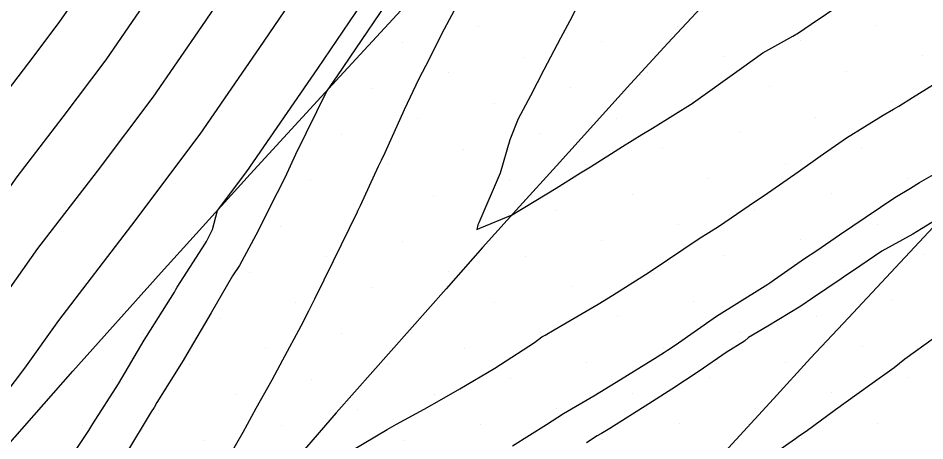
# Model space of a CAD drawing. Extents: x 2354170 to 2357230, y 866100 to 868290.
# Drawn here: x 2355531.78 to 2355572.86, y 866556.88 to 866576.03 of the extents above; entities that cross this region are included whole.
import ezdxf

# ---------------------------------------------------------------- set-up
doc = ezdxf.new("R2010")
doc.units = 0
for name, color, linetype in [('Default', 7, 'Continuous'), ('DTM Contours Major', 7, 'Continuous'), ('DTM Contours Minor', 7, 'Continuous'), ('Exist DTM Breakline', 7, 'Continuous'), ('Exist DTM Scan Elevation Point', 7, 'Continuous'), ('Exist Roads EOP', 7, 'Continuous')]:
    doc.layers.add(name, color=color, linetype=linetype)

msp = doc.modelspace()

# ---------------------------------------------------------------- linework, layer by layer
at = {"layer": 'Default'}
for points in [[(2355550.663, 866593.891), (2355549.046, 866591.791), (2355547.567, 866589.707), (2355545.958, 866587.406), (2355538.971, 866578.86), (2355537.447, 866576.609), (2355535.745, 866574.141), (2355533.799, 866571.558), (2355531.724, 866568.847), (2355525.853, 866560.529), (2355523.985, 866558.078), (2355521.981, 866555.499), (2355519.832, 866552.935), (2355514.672, 866548.888), (2355513.084, 866546.943), (2355511.447, 866545.011), (2355502.532, 866537.947), (2355501.805, 866537.119), (2355501.1, 866536.296), (2355500.405, 866535.45), (2355494.42, 866525.492), (2355493.723, 866524.545), (2355493.03, 866523.537), (2355487.801, 866516.917)], [(2355534.812, 866577.564), (2355533.614, 866575.828), (2355532.246, 866574.01), (2355530.785, 866572.103), (2355522.744, 866560.709), (2355521.501, 866559.076), (2355520.165, 866557.359), (2355518.735, 866555.651), (2355511.408, 866549.906), (2355510.748, 866549.098), (2355510.067, 866548.295), (2355503.534, 866543.118), (2355507.281, 866550.97), (2355507.573, 866551.563), (2355507.877, 866552.136), (2355511.814, 866561.944), (2355512.386, 866563.369), (2355513.122, 866564.704), (2355513.775, 866566.082), (2355521.941, 866580.104)], [(2355545.145, 866578.285), (2355542.716, 866574.699), (2355540.005, 866570.769), (2355536.907, 866566.654), (2355533.601, 866562.337), (2355532.071, 866560.169), (2355528.955, 866556.08)], [(2355542.058, 866578.573), (2355540.081, 866575.654), (2355537.875, 866572.455), (2355535.353, 866569.106), (2355532.662, 866565.592), (2355528.962, 866560.349)], [(2355530.95, 866551.381), (2355531.978, 866553.343), (2355533.399, 866554.973), (2355533.604, 866555.265), (2355533.787, 866555.567), (2355534.982, 866557.351), (2355535.162, 866557.651), (2355536.331, 866559.456), (2355537.494, 866561.443), (2355537.6, 866561.614), (2355538.855, 866563.615), (2355538.925, 866563.736), (2355538.987, 866563.842), (2355540.271, 866565.843), (2355540.31, 866565.916), (2355540.576, 866566.449), (2355540.811, 866567.323), (2355542.136, 866569.083), (2355545.351, 866573.744), (2355548.231, 866577.998)], [(2355557.65, 866577.627), (2355556.769, 866575.911), (2355556.354, 866575.132), (2355555.599, 866573.687), (2355554.991, 866572.514), (2355554.429, 866571.463), (2355554.053, 866570.519), (2355553.617, 866569.004), (2355552.648, 866566.758), (2355552.61, 866566.672), (2355552.563, 866566.463), (2355552.691, 866566.513), (2355554.164, 866567.126), (2355554.514, 866567.337), (2355554.73, 866567.471), (2355556.155, 866568.331), (2355557.257, 866569.026), (2355557.708, 866569.294), (2355559.161, 866570.21), (2355560.031, 866570.755), (2355560.525, 866571.045), (2355562.355, 866572.201), (2355562.362, 866572.206), (2355562.366, 866572.208), (2355562.373, 866572.213), (2355564.543, 866573.765), (2355565.511, 866574.461), (2355566.87, 866575.223), (2355567.129, 866575.374), (2355567.711, 866575.766), (2355569.136, 866576.722)], [(2355551.533, 866576.378), (2355550.954, 866575.3), (2355550.379, 866574.143), (2355549.924, 866573.286), (2355549.274, 866571.877), (2355548.393, 866569.932), (2355548.219, 866569.577), (2355548.09, 866569.304), (2355547.269, 866567.522), (2355547.171, 866567.313), (2355547.157, 866567.282), (2355547.138, 866567.237), (2355546.054, 866565.014), (2355545.197, 866563.303), (2355544.936, 866562.756), (2355544.581, 866562.073), (2355543.761, 866560.536), (2355543.274, 866559.634), (2355542.544, 866558.343), (2355541.955, 866557.251), (2355541.328, 866556.15)], [(2355546.901, 866556.434), (2355548.504, 866557.398), (2355548.917, 866557.634), (2355550.167, 866558.31), (2355550.967, 866558.766), (2355551.79, 866559.234), (2355553.377, 866560.169), (2355555.169, 866561.34), (2355555.505, 866561.586), (2355555.65, 866561.663), (2355556.062, 866561.908), (2355558.056, 866563.069), (2355558.726, 866563.484), (2355560.203, 866564.417), (2355560.324, 866564.497), (2355560.376, 866564.532), (2355560.509, 866564.617), (2355562.626, 866566.041), (2355563.506, 866566.591), (2355564.893, 866567.538), (2355565.088, 866567.68), (2355565.57, 866568), (2355567.119, 866569.064), (2355568.109, 866569.773), (2355569.311, 866570.611), (2355570.97, 866571.63), (2355571.444, 866571.906), (2355571.672, 866572.046), (2355572.301, 866572.431), (2355574.011, 866573.496)], [(2355573.768, 866567.13), (2355572.703, 866566.491), (2355572.309, 866566.245), (2355570.902, 866565.476), (2355569.572, 866564.562), (2355569.329, 866564.396), (2355569.061, 866564.213), (2355567.774, 866563.35), (2355567.245, 866562.984), (2355565.744, 866562.075), (2355564.872, 866561.557), (2355564.688, 866561.397), (2355563.856, 866560.878), (2355562.634, 866560.04), (2355561.4, 866559.217), (2355560.351, 866558.553), (2355558.586, 866557.443), (2355558.201, 866557.208), (2355558.016, 866557.1), (2355557.534, 866556.795)], [(2355573.295, 866561.551), (2355571.947, 866560.575), (2355571.464, 866560.193), (2355570.368, 866559.409), (2355569.296, 866558.63), (2355568.806, 866558.284), (2355567.483, 866557.299), (2355567.179, 866557.101), (2355566.992, 866556.971), (2355565.234, 866555.738)]]:
    msp.add_lwpolyline(points, dxfattribs=at)
at = {"layer": 'DTM Contours Major'}
msp.add_lwpolyline([(2355537.447, 866576.609), (2355535.745, 866574.141), (2355533.799, 866571.558), (2355531.724, 866568.847), (2355525.853, 866560.529), (2355523.985, 866558.078), (2355521.981, 866555.499), (2355519.832, 866552.935), (2355514.672, 866548.888), (2355513.084, 866546.943), (2355511.447, 866545.011), (2355502.532, 866537.947), (2355501.805, 866537.119), (2355501.1, 866536.296), (2355500.405, 866535.45), (2355494.42, 866525.492), (2355493.723, 866524.545), (2355493.03, 866523.537), (2355491.966, 866522.19)], dxfattribs=at)
at = {"layer": 'DTM Contours Minor'}
for points in [[(2355549.26, 866577.902), (2355546.229, 866573.426), (2355545.759, 866572.744), (2355544.345, 866569.859), (2355543.862, 866568.801), (2355543.173, 866567.438), (2355542.652, 866566.393), (2355541.8, 866564.831), (2355541.494, 866564.353), (2355540.516, 866562.683), (2355539.427, 866560.807), (2355539.249, 866560.523), (2355538.068, 866558.622), (2355537.935, 866558.395), (2355537.802, 866558.189), (2355536.639, 866556.255), (2355536.556, 866556.131), (2355535.334, 866554.12), (2355533.969, 866552.176), (2355533.886, 866552.081), (2355533.827, 866551.967), (2355532.519, 866549.988), (2355531.232, 866547.897)], [(2355554.17, 866556.647), (2355555.71, 866557.626), (2355556.483, 866558.114), (2355557.853, 866558.917), (2355558.866, 866559.535), (2355560.728, 866560.681), (2355561.059, 866560.89), (2355561.203, 866560.987), (2355561.544, 866561.22), (2355563.411, 866562.523), (2355565.508, 866563.831), (2355565.738, 866563.982), (2355565.829, 866564.045), (2355566.052, 866564.197), (2355567.41, 866565.136), (2355567.964, 866565.507), (2355568.994, 866566.218), (2355570.197, 866567.027), (2355571.498, 866567.898), (2355572.201, 866568.336), (2355572.622, 866568.589), (2355573.995, 866569.378)]]:
    msp.add_lwpolyline(points, dxfattribs=at)
at = {"layer": 'Exist DTM Breakline'}
for points in [[(2355562.917, 866576.731), (2355561.22, 866574.895), (2355559.525, 866573.057), (2355557.848, 866571.203), (2355556.172, 866569.348), (2355554.495, 866567.494), (2355552.821, 866565.637), (2355551.164, 866563.766), (2355549.506, 866561.894), (2355547.848, 866560.023), (2355546.192, 866558.15), (2355544.557, 866556.258), (2355542.923, 866554.367), (2355541.288, 866552.476), (2355539.653, 866550.584), (2355538.024, 866548.688), (2355536.395, 866546.792), (2355534.765, 866544.896), (2355533.138, 866542.998), (2355531.531, 866541.083)], [(2355574.518, 866567.929), (2355572.807, 866566.106), (2355571.099, 866564.28), (2355569.391, 866562.455), (2355567.683, 866560.63), (2355565.993, 866558.787), (2355564.306, 866556.942), (2355562.618, 866555.098), (2355560.931, 866553.253), (2355559.264, 866551.39), (2355557.599, 866549.525), (2355555.934, 866547.66), (2355554.269, 866545.795), (2355552.615, 866543.921), (2355550.961, 866542.046), (2355549.308, 866540.17), (2355547.655, 866538.295), (2355546.002, 866536.419), (2355544.349, 866534.544), (2355542.696, 866532.669), (2355541.043, 866530.793), (2355539.403, 866528.906)]]:
    msp.add_lwpolyline(points, dxfattribs=at)
at = {"layer": 'Exist DTM Scan Elevation Point'}
for p, q in [((2355552.642, 866575.644), (2355552.642, 866575.644)), ((2355561.656, 866575.675), (2355561.656, 866575.675)), ((2355570.67, 866575.707), (2355570.67, 866575.707)), ((2355567.205, 866575.001), (2355567.205, 866575.001)), ((2355549.178, 866574.938), (2355549.178, 866574.938)), ((2355558.191, 866574.97), (2355558.191, 866574.97)), ((2355554.727, 866574.264), (2355554.727, 866574.264)), ((2355563.741, 866574.296), (2355563.741, 866574.296)), ((2355572.755, 866574.328), (2355572.755, 866574.328)), ((2355551.263, 866573.559), (2355551.263, 866573.559)), ((2355560.276, 866573.59), (2355560.276, 866573.59)), ((2355569.29, 866573.622), (2355569.29, 866573.622)), ((2355547.798, 866572.853), (2355547.798, 866572.853)), ((2355556.812, 866572.885), (2355556.812, 866572.885)), ((2355565.826, 866572.916), (2355565.826, 866572.916)), ((2355553.348, 866572.179), (2355553.348, 866572.179)), ((2355562.361, 866572.211), (2355562.361, 866572.211)), ((2355571.375, 866572.243), (2355571.375, 866572.243)), ((2355549.883, 866571.474), (2355549.883, 866571.474)), ((2355558.897, 866571.505), (2355558.897, 866571.505)), ((2355567.911, 866571.537), (2355567.911, 866571.537)), ((2355546.419, 866570.768), (2355546.419, 866570.768)), ((2355555.433, 866570.8), (2355555.433, 866570.8)), ((2355564.446, 866570.831), (2355564.446, 866570.831)), ((2355551.968, 866570.094), (2355551.968, 866570.094)), ((2355560.982, 866570.126), (2355560.982, 866570.126)), ((2355569.996, 866570.158), (2355569.996, 866570.158)), ((2355548.504, 866569.389), (2355548.504, 866569.389)), ((2355557.518, 866569.42), (2355557.518, 866569.42)), ((2355566.531, 866569.452), (2355566.531, 866569.452)), ((2355545.039, 866568.683), (2355545.039, 866568.683)), ((2355554.053, 866568.715), (2355554.053, 866568.715)), ((2355563.067, 866568.746), (2355563.067, 866568.746)), ((2355572.081, 866568.778), (2355572.081, 866568.778)), ((2355559.603, 866568.041), (2355559.603, 866568.041)), ((2355568.616, 866568.073), (2355568.616, 866568.073)), ((2355550.589, 866568.009), (2355550.589, 866568.009)), ((2355547.124, 866567.304), (2355547.124, 866567.304)), ((2355556.138, 866567.335), (2355556.138, 866567.335)), ((2355565.152, 866567.367), (2355565.152, 866567.367)), ((2355543.66, 866566.598), (2355543.66, 866566.598)), ((2355552.674, 866566.63), (2355552.674, 866566.63)), ((2355561.688, 866566.661), (2355561.688, 866566.661)), ((2355570.701, 866566.693), (2355570.701, 866566.693)), ((2355567.237, 866565.988), (2355567.237, 866565.988)), ((2355540.195, 866565.893), (2355540.195, 866565.893)), ((2355549.209, 866565.924), (2355549.209, 866565.924)), ((2355558.223, 866565.956), (2355558.223, 866565.956)), ((2355545.745, 866565.219), (2355545.745, 866565.219)), ((2355554.759, 866565.25), (2355554.759, 866565.25)), ((2355563.772, 866565.282), (2355563.772, 866565.282)), ((2355572.786, 866565.314), (2355572.786, 866565.314)), ((2355542.28, 866564.513), (2355542.28, 866564.513)), ((2355551.294, 866564.545), (2355551.294, 866564.545)), ((2355560.308, 866564.576), (2355560.308, 866564.576)), ((2355569.322, 866564.608), (2355569.322, 866564.608)), ((2355538.816, 866563.808), (2355538.816, 866563.808)), ((2355547.83, 866563.839), (2355547.83, 866563.839)), ((2355556.844, 866563.871), (2355556.844, 866563.871)), ((2355565.857, 866563.903), (2355565.857, 866563.903)), ((2355544.365, 866563.134), (2355544.365, 866563.134)), ((2355553.379, 866563.165), (2355553.379, 866563.165)), ((2355562.393, 866563.197), (2355562.393, 866563.197)), ((2355571.407, 866563.229), (2355571.407, 866563.229)), ((2355540.901, 866562.428), (2355540.901, 866562.428)), ((2355549.915, 866562.46), (2355549.915, 866562.46)), ((2355558.929, 866562.491), (2355558.929, 866562.491)), ((2355567.942, 866562.523), (2355567.942, 866562.523)), ((2355537.437, 866561.723), (2355537.437, 866561.723)), ((2355546.45, 866561.754), (2355546.45, 866561.754)), ((2355555.464, 866561.786), (2355555.464, 866561.786)), ((2355564.478, 866561.818), (2355564.478, 866561.818)), ((2355542.986, 866561.049), (2355542.986, 866561.049)), ((2355552, 866561.08), (2355552, 866561.08)), ((2355561.014, 866561.112), (2355561.014, 866561.112)), ((2355570.027, 866561.144), (2355570.027, 866561.144)), ((2355539.522, 866560.343), (2355539.522, 866560.343)), ((2355548.535, 866560.375), (2355548.535, 866560.375)), ((2355557.549, 866560.407), (2355557.549, 866560.407)), ((2355566.563, 866560.438), (2355566.563, 866560.438)), ((2355536.057, 866559.638), (2355536.057, 866559.638)), ((2355545.071, 866559.669), (2355545.071, 866559.669)), ((2355554.085, 866559.701), (2355554.085, 866559.701)), ((2355563.099, 866559.733), (2355563.099, 866559.733)), ((2355572.112, 866559.764), (2355572.112, 866559.764)), ((2355550.62, 866558.995), (2355550.62, 866558.995)), ((2355559.634, 866559.027), (2355559.634, 866559.027)), ((2355568.648, 866559.059), (2355568.648, 866559.059)), ((2355541.607, 866558.964), (2355541.607, 866558.964)), ((2355538.142, 866558.258), (2355538.142, 866558.258)), ((2355547.156, 866558.29), (2355547.156, 866558.29)), ((2355556.17, 866558.322), (2355556.17, 866558.322)), ((2355565.184, 866558.353), (2355565.184, 866558.353)), ((2355534.678, 866557.553), (2355534.678, 866557.553)), ((2355543.692, 866557.584), (2355543.692, 866557.584)), ((2355552.705, 866557.616), (2355552.705, 866557.616)), ((2355561.719, 866557.648), (2355561.719, 866557.648)), ((2355570.733, 866557.679), (2355570.733, 866557.679)), ((2355558.255, 866556.942), (2355558.255, 866556.942)), ((2355567.269, 866556.974), (2355567.269, 866556.974)), ((2355540.227, 866556.879), (2355540.227, 866556.879)), ((2355549.241, 866556.91), (2355549.241, 866556.91))]:
    msp.add_line(p, q, dxfattribs=at)
at = {"layer": 'Exist Roads EOP'}
msp.add_lwpolyline([(2355495.79, 866514.027), (2355499.315, 866518.881), (2355503.057, 866523.571), (2355506.931, 866528.153), (2355510.808, 866532.732), (2355514.68, 866537.316), (2355518.558, 866541.894), (2355522.448, 866546.462), (2355526.357, 866551.014), (2355530.293, 866555.543), (2355534.262, 866560.042), (2355538.264, 866564.513), (2355542.293, 866568.959), (2355546.345, 866573.384), (2355550.412, 866577.795)], dxfattribs=at)

doc.saveas('drawing.dxf')
